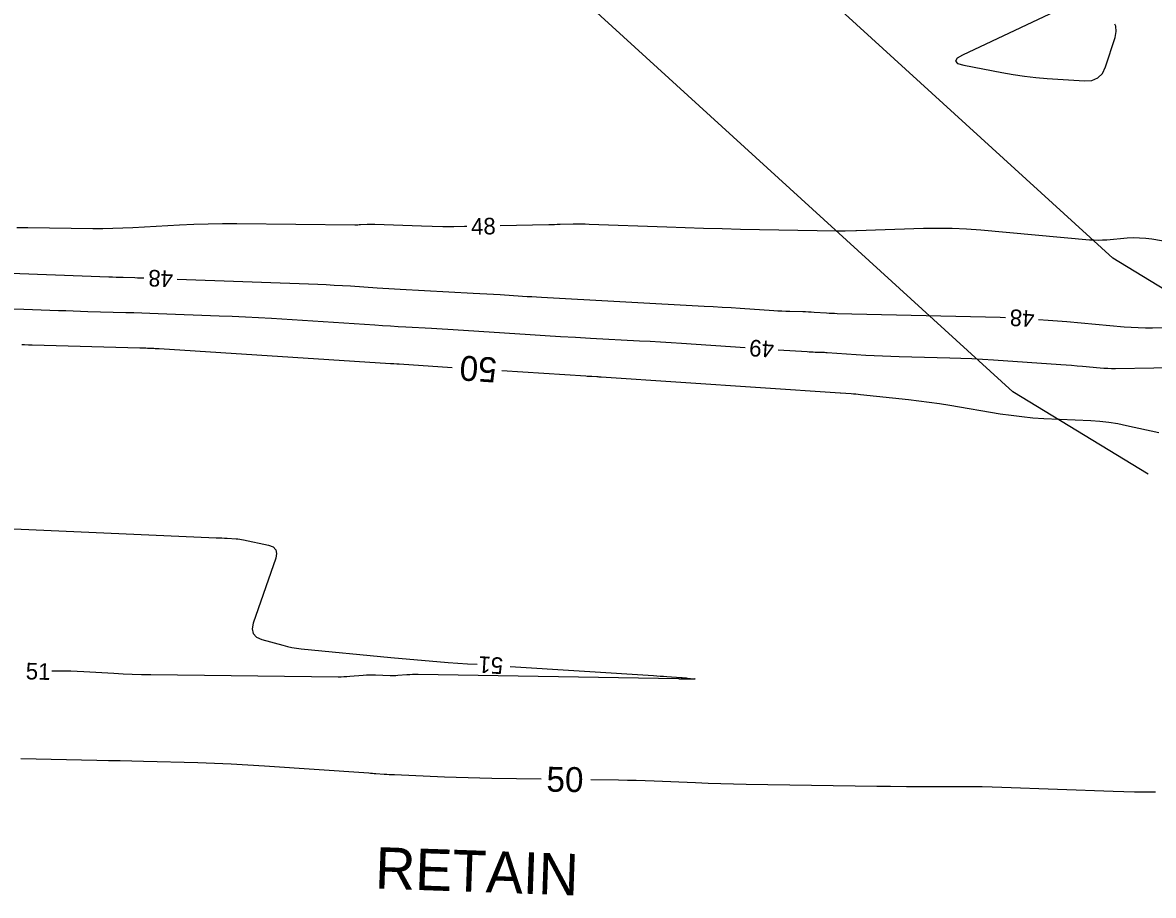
# Model space of a CAD drawing. Extents: x 2384780 to 2405861, y 547869 to 573706.
# Drawn here: x 2392900.7 to 2393037.1, y 552623.1 to 552728.4 of the extents above; entities that cross this region are included whole.
import ezdxf

# ---------------------------------------------------------------- set-up
doc = ezdxf.new("R2010")
doc.units = 0
for name, color, linetype in [('Breaklines', 7, 'Continuous'), ('Old_Level_60', 7, 'Continuous'), ('Old_Level_61', 7, 'Continuous'), ('Prop Buffer Zone 1', 7, 'Continuous'), ('Prop Buffer Zone 2', 7, 'Continuous')]:
    doc.layers.add(name, color=color, linetype=linetype)

msp = doc.modelspace()

# ---------------------------------------------------------------- linework, layer by layer
at = {"layer": 'Old_Level_60'}
for points in [[(2393029.605, 552730.94125), (2393029.454, 552731.044), (2393029.01125, 552731.18275), (2393028.54725, 552731.17275), (2393028.06225, 552731.014), (2393014.092, 552724.44675), (2393013.42275, 552724.05075), (2393013.22525, 552723.71425), (2393013.5, 552723.43725), (2393014.2465, 552723.21975)], [(2393014.2465, 552723.21975), (2393018.83225, 552722.343), (2393020.1925, 552722.104), (2393021.558, 552721.906), (2393022.929, 552721.74925), (2393024.30525, 552721.6335), (2393028.80975, 552721.32275), (2393029.69175, 552721.3795), (2393030.40725, 552721.68275), (2393030.9565, 552722.23275), (2393031.33925, 552723.0295), (2393032.485, 552726.54875), (2393032.6235, 552727.26425), (2393032.5545, 552727.92275), (2393032.4405, 552728.17125)], [(2392954.3245, 552703.766), (2392954.0415, 552703.76), (2392952.73925, 552703.742), (2392951.43725, 552703.7435), (2392950.1355, 552703.76475), (2392948.834, 552703.80575), (2392943.2405, 552704.0235), (2392943.0005, 552704.03), (2392942.7605, 552704.0305), (2392942.5205, 552704.025), (2392942.2805, 552704.0135), (2392941.497, 552703.9665), (2392941.329, 552703.95775), (2392941.161, 552703.952), (2392940.99275, 552703.94925), (2392940.82475, 552703.9495), (2392926.56475, 552704.08725), (2392924.83975, 552704.09), (2392923.115, 552704.06425), (2392921.39125, 552704.01075), (2392919.668, 552703.92875), (2392914.03975, 552703.61525), (2392912.8335, 552703.5585), (2392911.62675, 552703.52225), (2392910.4195, 552703.50675), (2392909.212, 552703.512), (2392901.35975, 552703.6125), (2392900.0575, 552703.62675)], [(2393045.31425, 552700.7845), (2393036.92075, 552702.22825), (2393036.178, 552702.33175), (2393035.4335, 552702.38725), (2393034.68675, 552702.39425), (2393033.938, 552702.3535), (2393031.48875, 552702.14075), (2393030.964, 552702.10675), (2393030.43925, 552702.096), (2393029.9145, 552702.1085), (2393029.38975, 552702.144), (2393016.30975, 552703.31925), (2393014.57925, 552703.448), (2393012.847, 552703.5235), (2393011.1135, 552703.54575), (2393009.3785, 552703.51475), (2393001.2945, 552703.246), (2393001.2865, 552703.24575), (2393001.27825, 552703.24575), (2393001.27025, 552703.24575), (2393001.26225, 552703.24575), (2393001.23575, 552703.2465), (2393001.23025, 552703.2465), (2393001.2245, 552703.2465), (2393001.21875, 552703.2465), (2393001.21325, 552703.24625), (2392999.94175, 552703.204), (2392999.66925, 552703.19675), (2392999.39675, 552703.193), (2392999.12425, 552703.193), (2392998.8515, 552703.19675), (2392987.30125, 552703.426), (2392985.08575, 552703.47475), (2392982.87075, 552703.533), (2392980.656, 552703.60075), (2392978.44125, 552703.678), (2392969.07525, 552704.02475), (2392968.59125, 552704.039), (2392968.10725, 552704.04625), (2392967.623, 552704.0465), (2392967.139, 552704.03975), (2392965.55725, 552704.006), (2392965.21825, 552703.99875), (2392964.87925, 552703.9915), (2392964.5405, 552703.98425), (2392964.2015, 552703.977), (2392958.3235, 552703.8515)], [(2392897.171, 552698.22575), (2392911.1455, 552697.70875), (2392911.57875, 552697.69325), (2392912.01225, 552697.67875), (2392912.4455, 552697.66525), (2392912.879, 552697.65275), (2392914.295, 552697.614), (2392914.5985, 552697.60525), (2392914.90175, 552697.59575), (2392915.20525, 552697.58575), (2392915.3805, 552697.5795)], [(2392919.37775, 552697.43225), (2392936.3495, 552696.806), (2392937.33625, 552696.76625), (2392938.3225, 552696.71975), (2392939.3085, 552696.6665), (2392940.294, 552696.6065), (2392943.51325, 552696.39925), (2392944.203, 552696.35575), (2392944.893, 552696.31375), (2392945.583, 552696.27375), (2392946.27325, 552696.23525), (2392955.07325, 552695.7565), (2392955.891, 552695.71075), (2392956.7085, 552695.66325), (2392957.52575, 552695.61375), (2392958.343, 552695.56225), (2392961.0125, 552695.39025), (2392961.5845, 552695.354), (2392962.15675, 552695.3195), (2392962.729, 552695.286), (2392963.30125, 552695.25425), (2392982.95275, 552694.1825), (2392984.03225, 552694.122), (2392985.1115, 552694.05825), (2392986.19075, 552693.99125), (2392987.2695, 552693.921), (2392991.345, 552693.649), (2392991.82475, 552693.61975), (2392992.30475, 552693.5955), (2392992.78475, 552693.57625), (2392993.26525, 552693.5625), (2392994.835, 552693.52575), (2392995.17125, 552693.516), (2392995.5075, 552693.5025), (2392995.8435, 552693.4855), (2392996.17925, 552693.465), (2392997.67975, 552693.3645), (2392998.0015, 552693.34475), (2392998.32325, 552693.32825), (2392998.64525, 552693.31525), (2392998.96725, 552693.30575), (2393018.6165, 552692.83075), (2393019.26025, 552692.8115)], [(2392899.6075, 552693.86125), (2392900.8845, 552693.8155), (2392905.05625, 552693.66125), (2392905.95025, 552693.62925), (2392906.84425, 552693.59925), (2392907.73825, 552693.5715), (2392908.6325, 552693.546), (2392913.18225, 552693.421), (2392914.15725, 552693.393), (2392915.132, 552693.36275), (2392916.107, 552693.33025), (2392917.0815, 552693.2955), (2392924.45175, 552693.0235), (2392926.03075, 552692.96), (2392927.60925, 552692.8855), (2392929.18725, 552692.80025), (2392930.7645, 552692.704), (2392943.22675, 552691.902), (2392944.1645, 552691.84275), (2392945.10225, 552691.78575), (2392946.0405, 552691.73125), (2392946.9785, 552691.679), (2392950.0435, 552691.51225), (2392950.70025, 552691.47575), (2392951.357, 552691.4375), (2392952.0135, 552691.39775), (2392952.67, 552691.35625), (2392961.9665, 552690.75775), (2392963.779, 552690.64325), (2392965.5915, 552690.53325), (2392967.4045, 552690.4275), (2392969.21775, 552690.3265), (2392975.14125, 552690.0035), (2392976.4105, 552689.93225), (2392977.6795, 552689.85725), (2392978.94825, 552689.7785), (2392980.21675, 552689.69575), (2392987.87925, 552689.18475)], [(2393023.25325, 552692.5825), (2393024.434, 552692.50125), (2393024.994, 552692.461), (2393025.5535, 552692.41775), (2393026.113, 552692.3715), (2393026.67225, 552692.32225), (2393033.5935, 552691.69275), (2393034.43975, 552691.627), (2393035.287, 552691.58375), (2393036.135, 552691.56275), (2393036.984, 552691.56425), (2393039.75825, 552691.60575)], [(2392991.8705, 552688.9185), (2392995.3465, 552688.6865), (2392995.58725, 552688.67175), (2392995.828, 552688.65975), (2392996.06875, 552688.65), (2392996.30975, 552688.643), (2392997.09725, 552688.62475), (2392997.266, 552688.61975), (2392997.4345, 552688.613), (2392997.603, 552688.6045), (2392997.7715, 552688.59425), (2393002.43225, 552688.28225), (2393003.431, 552688.2205), (2393004.4305, 552688.16975), (2393005.4305, 552688.1295), (2393006.43075, 552688.1), (2393012.56825, 552687.9515), (2393013.88325, 552687.9125), (2393015.19725, 552687.8585), (2393016.51075, 552687.79), (2393017.8235, 552687.707), (2393025.9385, 552687.147), (2393026.59225, 552687.10025), (2393027.246, 552687.04975), (2393027.89925, 552686.99575), (2393028.55225, 552686.938), (2393030.685, 552686.744), (2393031.14225, 552686.7085), (2393031.6, 552686.68525), (2393032.05825, 552686.67375), (2393032.51675, 552686.67475), (2393041.77825, 552686.81325)], [(2392897.844, 552667.3975), (2392924.10625, 552666.26125), (2392924.43325, 552666.2465), (2392924.76025, 552666.23025), (2392925.087, 552666.2125), (2392925.414, 552666.1935), (2392926.48125, 552666.129), (2392926.7095, 552666.111), (2392926.93625, 552666.084), (2392927.162, 552666.048), (2392927.3865, 552666.0035), (2392930.4105, 552665.341), (2392930.95025, 552665.1385), (2392931.27375, 552664.8145), (2392931.381, 552664.36975), (2392931.272, 552663.8035), (2392928.55275, 552655.95425), (2392928.41825, 552655.258), (2392928.54525, 552654.699), (2392928.93325, 552654.277), (2392929.58275, 552653.99225), (2392932.1305, 552653.28575), (2392932.6785, 552653.14625), (2392933.23125, 552653.031), (2392933.7885, 552652.93975), (2392934.35, 552652.8725), (2392945.1385, 552651.81675), (2392947.45125, 552651.60025), (2392949.7655, 552651.4035), (2392952.08125, 552651.22625), (2392954.3985, 552651.0685), (2392955.55425, 552650.99475)], [(2392959.54625, 552650.74), (2392976.83025, 552649.637), (2392977.231, 552649.61075), (2392977.63175, 552649.58325), (2392978.03225, 552649.5545), (2392978.433, 552649.5245), (2392980.1445, 552649.39375), (2392980.22325, 552649.38775), (2392980.30175, 552649.38175), (2392980.3805, 552649.37575), (2392980.459, 552649.36975), (2392980.71575, 552649.35), (2392980.77075, 552649.34575), (2392980.82575, 552649.341), (2392980.88075, 552649.33625), (2392980.93575, 552649.33125), (2392981.69975, 552649.25975), (2392981.8225, 552649.24575), (2392981.863, 552649.235), (2392981.82175, 552649.22725), (2392981.69825, 552649.22275), (2392980.33125, 552649.1965), (2392980.28025, 552649.19625), (2392980.22925, 552649.1975), (2392980.1785, 552649.2005), (2392980.1275, 552649.20475), (2392979.96175, 552649.22125), (2392979.926, 552649.2245), (2392979.8905, 552649.227), (2392979.85475, 552649.22875), (2392979.819, 552649.2295), (2392948.43575, 552649.75275), (2392948.09975, 552649.75475), (2392947.76425, 552649.7495), (2392947.429, 552649.73675), (2392947.09375, 552649.71675), (2392945.99925, 552649.63925), (2392945.7645, 552649.62575), (2392945.52975, 552649.61825), (2392945.295, 552649.61725), (2392945.06, 552649.62225), (2392943.32, 552649.68175), (2392942.94725, 552649.689), (2392942.57475, 552649.6855), (2392942.2025, 552649.671), (2392941.8305, 552649.64575), (2392940.19775, 552649.51025), (2392939.84775, 552649.48525), (2392939.49725, 552649.46875), (2392939.14675, 552649.4605), (2392938.79575, 552649.46025), (2392916.20675, 552649.7215), (2392915.09225, 552649.74125), (2392913.978, 552649.7745), (2392912.8645, 552649.8215), (2392911.7515, 552649.88225), (2392908.11625, 552650.10275), (2392907.337, 552650.143), (2392906.5575, 552650.16975), (2392905.77775, 552650.18275), (2392904.9975, 552650.18175), (2392904.26525, 552650.17475)]]:
    msp.add_lwpolyline(points, dxfattribs=at)
at = {"layer": 'Old_Level_61'}
for points in [[(2392900.67325, 552689.54975), (2392900.82375, 552689.54475), (2392900.974, 552689.5395), (2392901.4655, 552689.52125), (2392901.57075, 552689.5175), (2392901.676, 552689.514), (2392901.78125, 552689.51075), (2392901.88675, 552689.5075), (2392914.902, 552689.15025), (2392915.1325, 552689.1435), (2392915.36275, 552689.1365), (2392915.593, 552689.12875), (2392915.823, 552689.1205), (2392916.57525, 552689.09275), (2392916.73625, 552689.08625), (2392916.89725, 552689.07875), (2392917.0585, 552689.07), (2392917.21925, 552689.06025), (2392945.103, 552687.2655), (2392945.20725, 552687.25875), (2392945.31125, 552687.2525), (2392945.4155, 552687.2465), (2392945.5195, 552687.24075), (2392945.85975, 552687.22225), (2392945.93275, 552687.218), (2392946.00575, 552687.21375), (2392946.0785, 552687.2095), (2392946.1515, 552687.20475), (2392952.56475, 552686.79175)], [(2392958.55225, 552686.40625), (2392968.659, 552685.7555), (2392968.84225, 552685.744), (2392969.02575, 552685.73275), (2392969.209, 552685.722), (2392969.39225, 552685.712), (2392969.99125, 552685.67925), (2392970.11975, 552685.672), (2392970.248, 552685.6645), (2392970.37625, 552685.6565), (2392970.5045, 552685.648), (2392999.348, 552683.724), (2392999.34975, 552683.724), (2392999.35125, 552683.72375), (2392999.35275, 552683.72375), (2392999.35425, 552683.72375), (2392999.3595, 552683.7235), (2392999.3605, 552683.7235), (2392999.36175, 552683.7235), (2392999.36275, 552683.7235), (2392999.36375, 552683.7235), (2393000.66375, 552683.6365), (2393000.942, 552683.61625), (2393001.22025, 552683.5935), (2393001.49825, 552683.568), (2393001.77575, 552683.5395), (2393007.58875, 552682.91525), (2393008.833, 552682.77225), (2393010.07475, 552682.61075), (2393011.314, 552682.43075), (2393012.55075, 552682.23225), (2393018.6305, 552681.21), (2393019.93525, 552681.0105), (2393021.24425, 552680.8495), (2393022.5575, 552680.7275), (2393023.875, 552680.644), (2393029.556, 552680.36875), (2393030.64375, 552680.29375), (2393031.72575, 552680.17425), (2393032.80175, 552680.01025), (2393033.872, 552679.80175), (2393037.77825, 552678.958)], [(2392963.28175, 552637.155), (2392957.3275, 552637.23775), (2392955.90075, 552637.26275), (2392954.47425, 552637.298), (2392953.048, 552637.34375), (2392951.62225, 552637.3995), (2392945.58225, 552637.6585), (2392945.2755, 552637.67275), (2392944.96875, 552637.68875), (2392944.66225, 552637.707), (2392944.35575, 552637.727), (2392943.35475, 552637.79575), (2392943.14, 552637.8105), (2392942.9255, 552637.82525), (2392942.711, 552637.84), (2392942.4965, 552637.85475), (2392929.92225, 552638.719), (2392927.91525, 552638.84625), (2392925.907, 552638.952), (2392923.89775, 552639.03625), (2392921.8875, 552639.09925), (2392915.319, 552639.26975), (2392913.91125, 552639.3055), (2392912.50375, 552639.33975), (2392911.09625, 552639.3725), (2392909.6885, 552639.4035), (2392900.5205, 552639.601)], [(2393037.35275, 552635.59975), (2393036.08025, 552635.5915), (2393034.808, 552635.59925), (2393033.53575, 552635.62275), (2393032.26375, 552635.66225), (2393018.833, 552636.161), (2393017.64525, 552636.199), (2393016.4575, 552636.22425), (2393015.26975, 552636.23725), (2393014.0815, 552636.2375), (2393009.721, 552636.216), (2393009.1285, 552636.2145), (2393008.53625, 552636.21575), (2393007.944, 552636.22025), (2393007.3515, 552636.22725), (2393005.41675, 552636.25575), (2393005.00225, 552636.26175), (2393004.5875, 552636.26775), (2393004.173, 552636.274), (2393003.75825, 552636.28), (2392988.013, 552636.5105), (2392986.482, 552636.5385), (2392984.95125, 552636.57725), (2392983.421, 552636.627), (2392981.89075, 552636.6875), (2392976.89325, 552636.9035), (2392975.82225, 552636.94575), (2392974.75075, 552636.98025), (2392973.6795, 552637.00675), (2392972.60775, 552637.02575), (2392969.28125, 552637.07175)]]:
    msp.add_lwpolyline(points, dxfattribs=at)
at = {"layer": 'Prop Buffer Zone 1'}
msp.add_lwpolyline([(2393077.23476, 552672.56616), (2393032.202, 552699.94225), (2392978.104, 552749.3055), (2392911.4755, 552803.88425), (2392846.701, 552857.72175), (2392779.18875, 552913.433)], dxfattribs=at)
at = {"layer": 'Prop Buffer Zone 2'}
msp.add_lwpolyline([(2393036.48837, 552673.93088), (2393020.1545, 552683.8605), (2392965.0175, 552734.172), (2392898.7465, 552788.45775), (2392833.94425, 552842.31825), (2392766.45925, 552898.007)], dxfattribs=at)

# ---------------------------------------------------------------- texts
at = {"layer": 'Breaklines'}
msp.add_text('RETAIN', height=5, rotation=358.0057389, dxfattribs=at).set_placement((2392943.19925, 552623.973))
at = {"layer": 'Old_Level_60'}
for s, rotation, p in [('48', 1.2241944, (2392954.842, 552702.77675)), ('48', 177.8894833, (2392918.91875, 552698.44975)), ('48', 176.7194889, (2393022.81625, 552693.6295)), ('49', 176.1835556, (2392991.4185, 552689.95075)), ('51', 176.3488833, (2392958.7455, 552651.793)), ('51', 358.3619861, (2392901.1035, 552649.18775))]:
    msp.add_text(s, height=2, rotation=rotation, dxfattribs=at).set_placement(p)
at = {"layer": 'Old_Level_61'}
for rotation, p in [(176.3156056, (2392958.012, 552687.94425)), (359.2047472, (2392963.899, 552635.6465))]:
    msp.add_text('50', height=3, rotation=rotation, dxfattribs=at).set_placement(p)

doc.saveas('drawing.dxf')
